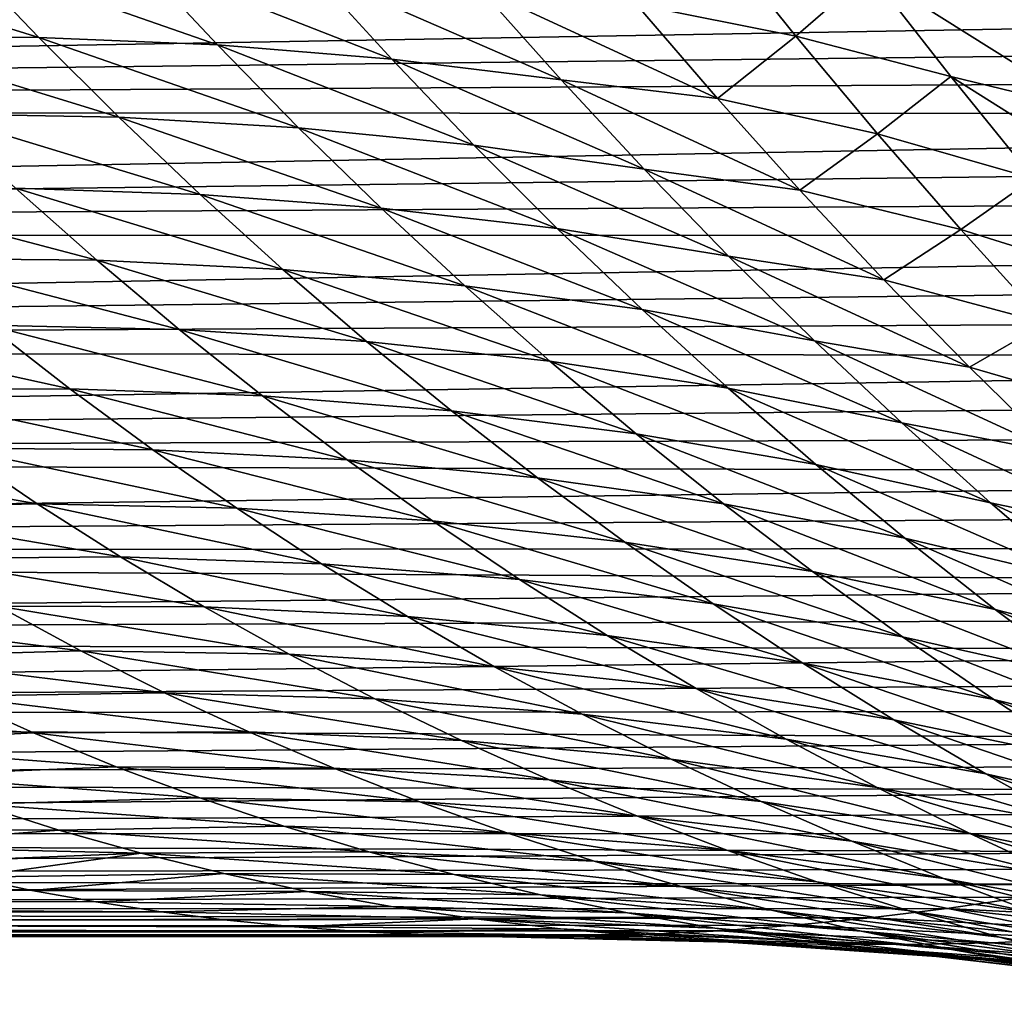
# Model space of a CAD drawing. Header units: metres. Extents: x -46 to 104, y -30 to 30.
# Tile 558 of 656: x 69.76 to 71.32, y -4.11 to -2.55. Entities that reach past the tile are written whole.
import ezdxf

# ---------------------------------------------------------------- set-up
doc = ezdxf.new("R2010")
doc.units = ezdxf.units.M
doc.layers.add('solid_26_000_502_XXX', color=7, linetype='CONTINUOUS')

msp = doc.modelspace()

# ---------------------------------------------------------------- linework, layer by layer
at = {"layer": 'solid_26_000_502_XXX'}
for points in [[(70.737938, -2.526559, 293.60144), (70.862778, -2.418477, 293.332916), (70.989357, -2.57635, 293.406586)], [(70.989357, -2.57635, 293.406586), (70.862778, -2.418477, 293.332916), (71.106194, -2.475471, 293.130707)], [(69.380402, -2.450775, 294.433044), (69.667702, -2.448122, 294.290192), (69.79274, -2.578467, 294.375)], [(69.504005, -2.576999, 294.519775), (69.380402, -2.450775, 294.433044), (69.79274, -2.578467, 294.375)], [(69.667702, -2.448122, 294.290192), (69.948875, -2.455632, 294.135834), (70.075264, -2.590452, 294.218903)], [(69.79274, -2.578467, 294.375), (69.667702, -2.448122, 294.290192), (70.075264, -2.590452, 294.218903)], [(69.948875, -2.455632, 294.135834), (70.223183, -2.473284, 293.970306), (70.350807, -2.612923, 294.051849)], [(70.075264, -2.590452, 294.218903), (69.948875, -2.455632, 294.135834), (70.350807, -2.612923, 294.051849)], [(70.223183, -2.473284, 293.970306), (70.489883, -2.501033, 293.794098), (70.61866, -2.645819, 293.874359)], [(70.350807, -2.612923, 294.051849), (70.223183, -2.473284, 293.970306), (70.61866, -2.645819, 293.874359)], [(74.449203, -2.510531, 301.114044), (63.859383, -2.486558, 301.133209), (63.859383, -2.694729, 300.956085)], [(70.989357, -2.57635, 293.406586), (71.106194, -2.475471, 293.130707), (71.234406, -2.640207, 293.204407)], [(71.106194, -2.475471, 293.130707), (71.326492, -2.524667, 292.912323), (71.453293, -2.693477, 292.984314)], [(71.234406, -2.640207, 293.204407), (71.106194, -2.475471, 293.130707), (71.453293, -2.693477, 292.984314)], [(70.489883, -2.501033, 293.794098), (70.737938, -2.526559, 293.60144), (70.865799, -2.675098, 293.679291)], [(70.61866, -2.645819, 293.874359), (70.489883, -2.501033, 293.794098), (70.865799, -2.675098, 293.679291)], [(74.379463, -2.573312, 301.062347), (74.449203, -2.510531, 301.114044), (63.859383, -2.694729, 300.956085)], [(70.865799, -2.675098, 293.679291), (70.737938, -2.526559, 293.60144), (70.989357, -2.57635, 293.406586)], [(74.305977, -2.636557, 301.008087), (74.379463, -2.573312, 301.062347), (63.859383, -2.694729, 300.956085)], [(69.504005, -2.576999, 294.519775), (69.79274, -2.578467, 294.375), (69.919556, -2.704785, 294.463074)], [(69.629204, -2.699098, 294.609772), (69.504005, -2.576999, 294.519775), (69.919556, -2.704785, 294.463074)], [(69.79274, -2.578467, 294.375), (70.075264, -2.590452, 294.218903), (70.203598, -2.721352, 294.305267)], [(69.919556, -2.704785, 294.463074), (69.79274, -2.578467, 294.375), (70.203598, -2.721352, 294.305267)], [(70.865799, -2.675098, 293.679291), (70.989357, -2.57635, 293.406586), (71.118515, -2.730928, 293.483856)], [(71.118515, -2.730928, 293.483856), (70.989357, -2.57635, 293.406586), (71.234406, -2.640207, 293.204407)], [(70.075264, -2.590452, 294.218903), (70.350807, -2.612923, 294.051849), (70.480568, -2.748754, 294.136749)], [(70.203598, -2.721352, 294.305267), (70.075264, -2.590452, 294.218903), (70.480568, -2.748754, 294.136749)], [(70.350807, -2.612923, 294.051849), (70.61866, -2.645819, 293.874359), (70.749733, -2.786917, 293.957977)], [(70.480568, -2.748754, 294.136749), (70.350807, -2.612923, 294.051849), (70.749733, -2.786917, 293.957977)], [(74.228622, -2.700179, 300.951111), (74.305977, -2.636557, 301.008087), (63.859383, -2.694729, 300.956085)], [(71.118515, -2.730928, 293.483856), (71.234406, -2.640207, 293.204407), (71.365387, -2.801732, 293.281738)], [(71.234406, -2.640207, 293.204407), (71.453293, -2.693477, 292.984314), (71.582947, -2.8593, 293.059937)], [(71.365387, -2.801732, 293.281738), (71.234406, -2.640207, 293.204407), (71.582947, -2.8593, 293.059937)], [(70.61866, -2.645819, 293.874359), (70.865799, -2.675098, 293.679291), (70.996063, -2.820175, 293.760437)], [(70.749733, -2.786917, 293.957977), (70.61866, -2.645819, 293.874359), (70.996063, -2.820175, 293.760437)], [(70.996063, -2.820175, 293.760437), (70.865799, -2.675098, 293.679291), (71.118515, -2.730928, 293.483856)], [(74.228622, -2.700179, 300.951111), (63.859383, -2.694729, 300.956085), (63.859383, -2.890136, 300.76535)], [(74.147194, -2.764112, 300.891296), (74.228622, -2.700179, 300.951111), (63.859383, -2.890136, 300.76535)], [(69.629204, -2.699098, 294.609772), (69.919556, -2.704785, 294.463074), (70.04818, -2.827018, 294.554199)], [(69.756027, -2.817006, 294.70282), (69.629204, -2.699098, 294.609772), (70.04818, -2.827018, 294.554199)], [(69.919556, -2.704785, 294.463074), (70.203598, -2.721352, 294.305267), (70.333916, -2.848278, 294.394684)], [(70.04818, -2.827018, 294.554199), (69.919556, -2.704785, 294.463074), (70.333916, -2.848278, 294.394684)], [(70.203598, -2.721352, 294.305267), (70.480568, -2.748754, 294.136749), (70.612488, -2.880731, 294.224731)], [(70.333916, -2.848278, 294.394684), (70.203598, -2.721352, 294.305267), (70.612488, -2.880731, 294.224731)], [(70.996063, -2.820175, 293.760437), (71.118515, -2.730928, 293.483856), (71.250259, -2.882155, 293.564514)], [(71.250259, -2.882155, 293.564514), (71.118515, -2.730928, 293.483856), (71.365387, -2.801732, 293.281738)], [(70.480568, -2.748754, 294.136749), (70.749733, -2.786917, 293.957977), (70.883133, -2.924289, 294.044739)], [(70.612488, -2.880731, 294.224731), (70.480568, -2.748754, 294.136749), (70.883133, -2.924289, 294.044739)], [(74.061714, -2.828241, 300.828613), (74.147194, -2.764112, 300.891296), (63.859383, -2.890136, 300.76535)], [(70.749733, -2.786917, 293.957977), (70.996063, -2.820175, 293.760437), (71.128746, -2.961756, 293.844696)], [(70.883133, -2.924289, 294.044739), (70.749733, -2.786917, 293.957977), (71.128746, -2.961756, 293.844696)], [(71.250259, -2.882155, 293.564514), (71.365387, -2.801732, 293.281738), (71.499153, -2.959995, 293.362549)], [(73.972229, -2.892392, 300.76297), (74.061714, -2.828241, 300.828613), (63.859383, -2.890136, 300.76535)], [(69.458229, -2.81827, 294.840149), (69.756027, -2.817006, 294.70282), (69.884506, -2.93068, 294.798645)], [(69.584641, -2.927896, 294.93811), (69.458229, -2.81827, 294.840149), (69.884506, -2.93068, 294.798645)], [(69.756027, -2.817006, 294.70282), (70.04818, -2.827018, 294.554199), (70.178635, -2.945128, 294.648132)], [(69.884506, -2.93068, 294.798645), (69.756027, -2.817006, 294.70282), (70.178635, -2.945128, 294.648132)], [(70.04818, -2.827018, 294.554199), (70.333916, -2.848278, 294.394684), (70.46624, -2.971201, 294.486969)], [(70.178635, -2.945128, 294.648132), (70.04818, -2.827018, 294.554199), (70.46624, -2.971201, 294.486969)], [(71.128746, -2.961756, 293.844696), (70.996063, -2.820175, 293.760437), (71.250259, -2.882155, 293.564514)], [(70.333916, -2.848278, 294.394684), (70.612488, -2.880731, 294.224731), (70.746567, -3.00883, 294.315582)], [(70.46624, -2.971201, 294.486969), (70.333916, -2.848278, 294.394684), (70.746567, -3.00883, 294.315582)], [(73.972229, -2.892392, 300.76297), (63.859383, -2.890136, 300.76535), (63.859383, -3.072024, 300.561768)], [(73.878738, -2.956395, 300.694397), (73.972229, -2.892392, 300.76297), (63.859383, -3.072024, 300.561768)], [(70.612488, -2.880731, 294.224731), (70.883133, -2.924289, 294.044739), (71.01886, -3.057914, 294.13443)], [(70.746567, -3.00883, 294.315582), (70.612488, -2.880731, 294.224731), (71.01886, -3.057914, 294.13443)], [(71.128746, -2.961756, 293.844696), (71.250259, -2.882155, 293.564514), (71.38459, -3.030001, 293.648346)], [(71.38459, -3.030001, 293.648346), (71.250259, -2.882155, 293.564514), (71.499153, -2.959995, 293.362549)], [(70.883133, -2.924289, 294.044739), (71.128746, -2.961756, 293.844696), (71.263847, -3.099826, 293.931915)], [(71.01886, -3.057914, 294.13443), (70.883133, -2.924289, 294.044739), (71.263847, -3.099826, 293.931915)], [(69.584641, -2.927896, 294.93811), (69.884506, -2.93068, 294.798645), (70.014671, -3.040094, 294.897034)], [(69.71257, -3.033149, 295.038605), (69.584641, -2.927896, 294.93811), (70.014671, -3.040094, 294.897034)], [(69.884506, -2.93068, 294.798645), (70.178635, -2.945128, 294.648132), (70.310944, -3.059097, 294.744659)], [(70.014671, -3.040094, 294.897034), (69.884506, -2.93068, 294.798645), (70.310944, -3.059097, 294.744659)], [(73.781105, -3.020168, 300.622711), (73.878738, -2.956395, 300.694397), (63.859383, -3.072024, 300.561768)], [(70.178635, -2.945128, 294.648132), (70.46624, -2.971201, 294.486969), (70.600586, -3.090108, 294.581879)], [(70.310944, -3.059097, 294.744659), (70.178635, -2.945128, 294.648132), (70.600586, -3.090108, 294.581879)], [(70.46624, -2.971201, 294.486969), (70.746567, -3.00883, 294.315582), (70.882828, -3.133044, 294.409149)], [(70.600586, -3.090108, 294.581879), (70.46624, -2.971201, 294.486969), (70.882828, -3.133044, 294.409149)], [(71.263847, -3.099826, 293.931915), (71.128746, -2.961756, 293.844696), (71.38459, -3.030001, 293.648346)], [(70.746567, -3.00883, 294.315582), (71.01886, -3.057914, 294.13443), (71.156929, -3.187792, 294.226868)], [(70.882828, -3.133044, 294.409149), (70.746567, -3.00883, 294.315582), (71.156929, -3.187792, 294.226868)], [(73.679573, -3.083469, 300.547974), (73.781105, -3.020168, 300.622711), (63.859383, -3.072024, 300.561768)], [(69.405441, -3.038282, 295.168945), (69.71257, -3.033149, 295.038605), (69.842049, -3.13402, 295.141388)], [(69.71257, -3.033149, 295.038605), (70.014671, -3.040094, 294.897034), (70.146553, -3.145243, 294.997772)], [(69.842049, -3.13402, 295.141388), (69.71257, -3.033149, 295.038605), (70.146553, -3.145243, 294.997772)], [(71.263847, -3.099826, 293.931915), (71.38459, -3.030001, 293.648346), (71.521507, -3.174457, 293.735199)], [(69.532417, -3.135286, 295.274078), (69.405441, -3.038282, 295.168945), (69.842049, -3.13402, 295.141388)], [(70.014671, -3.040094, 294.897034), (70.310944, -3.059097, 294.744659), (70.445122, -3.168925, 294.843567)], [(70.146553, -3.145243, 294.997772), (70.014671, -3.040094, 294.897034), (70.445122, -3.168925, 294.843567)], [(70.310944, -3.059097, 294.744659), (70.600586, -3.090108, 294.581879), (70.736954, -3.205005, 294.67923)], [(70.445122, -3.168925, 294.843567), (70.310944, -3.059097, 294.744659), (70.736954, -3.205005, 294.67923)], [(71.01886, -3.057914, 294.13443), (71.263847, -3.099826, 293.931915), (71.401382, -3.234385, 294.021881)], [(71.156929, -3.187792, 294.226868), (71.01886, -3.057914, 294.13443), (71.401382, -3.234385, 294.021881)], [(73.679573, -3.083469, 300.547974), (63.859383, -3.072024, 300.561768), (63.859383, -3.239789, 300.346008)], [(73.574463, -3.146012, 300.470337), (73.679573, -3.083469, 300.547974), (63.859383, -3.239789, 300.346008)], [(70.600586, -3.090108, 294.581879), (70.882828, -3.133044, 294.409149), (71.021278, -3.253385, 294.505188)], [(70.736954, -3.205005, 294.67923), (70.600586, -3.090108, 294.581879), (71.021278, -3.253385, 294.505188)], [(71.401382, -3.234385, 294.021881), (71.263847, -3.099826, 293.931915), (71.521507, -3.174457, 293.735199)], [(69.532417, -3.135286, 295.274078), (69.842049, -3.13402, 295.141388), (69.973091, -3.230509, 295.246307)], [(69.660797, -3.227791, 295.381287), (69.532417, -3.135286, 295.274078), (69.973091, -3.230509, 295.246307)], [(69.842049, -3.13402, 295.141388), (70.146553, -3.145243, 294.997772), (70.280151, -3.246134, 295.100647)], [(69.973091, -3.230509, 295.246307), (69.842049, -3.13402, 295.141388), (70.280151, -3.246134, 295.100647)], [(70.882828, -3.133044, 294.409149), (71.156929, -3.187792, 294.226868), (71.29734, -3.313936, 294.321869)], [(71.021278, -3.253385, 294.505188), (70.882828, -3.133044, 294.409149), (71.29734, -3.313936, 294.321869)], [(73.4655, -3.207747, 300.389648), (73.574463, -3.146012, 300.470337), (63.859383, -3.239789, 300.346008)], [(70.146553, -3.145243, 294.997772), (70.445122, -3.168925, 294.843567), (70.581177, -3.274626, 294.944702)], [(70.280151, -3.246134, 295.100647), (70.146553, -3.145243, 294.997772), (70.581177, -3.274626, 294.944702)], [(70.445122, -3.168925, 294.843567), (70.736954, -3.205005, 294.67923), (70.875359, -3.315909, 294.778839)], [(70.581177, -3.274626, 294.944702), (70.445122, -3.168925, 294.843567), (70.875359, -3.315909, 294.778839)], [(71.156929, -3.187792, 294.226868), (71.401382, -3.234385, 294.021881), (71.541336, -3.365449, 294.114471)], [(71.29734, -3.313936, 294.321869), (71.156929, -3.187792, 294.226868), (71.541336, -3.365449, 294.114471)], [(70.736954, -3.205005, 294.67923), (71.021278, -3.253385, 294.505188), (71.161919, -3.369872, 294.603546)], [(70.875359, -3.315909, 294.778839), (70.736954, -3.205005, 294.67923), (71.161919, -3.369872, 294.603546)], [(73.353043, -3.268406, 300.305969), (73.4655, -3.207747, 300.389648), (63.859383, -3.239789, 300.346008)], [(69.344109, -3.237989, 295.505188), (69.660797, -3.227791, 295.381287), (69.790596, -3.315808, 295.490326)], [(69.660797, -3.227791, 295.381287), (69.973091, -3.230509, 295.246307), (70.105705, -3.322634, 295.353119)], [(69.790596, -3.315808, 295.490326), (69.660797, -3.227791, 295.381287), (70.105705, -3.322634, 295.353119)], [(69.973091, -3.230509, 295.246307), (70.280151, -3.246134, 295.100647), (70.415489, -3.342791, 295.205475)], [(70.105705, -3.322634, 295.353119), (69.973091, -3.230509, 295.246307), (70.415489, -3.342791, 295.205475)], [(73.353043, -3.268406, 300.305969), (63.859383, -3.239789, 300.346008), (63.859383, -3.392317, 300.119476)], [(69.471008, -3.322333, 295.61676), (69.344109, -3.237989, 295.505188), (69.790596, -3.315808, 295.490326)], [(70.280151, -3.246134, 295.100647), (70.581177, -3.274626, 294.944702), (70.719124, -3.376226, 295.047791)], [(70.415489, -3.342791, 295.205475), (70.280151, -3.246134, 295.100647), (70.719124, -3.376226, 295.047791)], [(71.021278, -3.253385, 294.505188), (71.29734, -3.313936, 294.321869), (71.440086, -3.436373, 294.419312)], [(71.161919, -3.369872, 294.603546), (71.021278, -3.253385, 294.505188), (71.440086, -3.436373, 294.419312)], [(73.237785, -3.327625, 300.219666), (73.353043, -3.268406, 300.305969), (63.859383, -3.392317, 300.119476)], [(70.581177, -3.274626, 294.944702), (70.875359, -3.315909, 294.778839), (71.0158, -3.422851, 294.880554)], [(70.719124, -3.376226, 295.047791), (70.581177, -3.274626, 294.944702), (71.0158, -3.422851, 294.880554)], [(71.29734, -3.313936, 294.321869), (71.541336, -3.365449, 294.114471), (71.683708, -3.493043, 294.209503)], [(71.440086, -3.436373, 294.419312), (71.29734, -3.313936, 294.321869), (71.683708, -3.493043, 294.209503)], [(73.119408, -3.385365, 300.130554), (73.237785, -3.327625, 300.219666), (63.859383, -3.392317, 300.119476)], [(69.471008, -3.322333, 295.61676), (69.790596, -3.315808, 295.490326), (69.921837, -3.399362, 295.601044)], [(69.59919, -3.402089, 295.72998), (69.471008, -3.322333, 295.61676), (69.921837, -3.399362, 295.601044)], [(69.790596, -3.315808, 295.490326), (70.105705, -3.322634, 295.353119), (70.239914, -3.410424, 295.461609)], [(69.921837, -3.399362, 295.601044), (69.790596, -3.315808, 295.490326), (70.239914, -3.410424, 295.461609)], [(70.105705, -3.322634, 295.353119), (70.415489, -3.342791, 295.205475), (70.552559, -3.435246, 295.312042)], [(70.239914, -3.410424, 295.461609), (70.105705, -3.322634, 295.353119), (70.552559, -3.435246, 295.312042)], [(70.875359, -3.315909, 294.778839), (71.161919, -3.369872, 294.603546), (71.304733, -3.48254, 294.704102)], [(71.0158, -3.422851, 294.880554), (70.875359, -3.315909, 294.778839), (71.304733, -3.48254, 294.704102)], [(70.415489, -3.342791, 295.205475), (70.719124, -3.376226, 295.047791), (70.858948, -3.473762, 295.152771)], [(70.552559, -3.435246, 295.312042), (70.415489, -3.342791, 295.205475), (70.858948, -3.473762, 295.152771)], [(70.719124, -3.376226, 295.047791), (71.0158, -3.422851, 294.880554), (71.158264, -3.525869, 294.984161)], [(70.858948, -3.473762, 295.152771), (70.719124, -3.376226, 295.047791), (71.158264, -3.525869, 294.984161)], [(71.161919, -3.369872, 294.603546), (71.440086, -3.436373, 294.419312), (71.585152, -3.555135, 294.519012)], [(71.304733, -3.48254, 294.704102), (71.161919, -3.369872, 294.603546), (71.585152, -3.555135, 294.519012)], [(72.99826, -3.441393, 300.038818), (73.119408, -3.385365, 300.130554), (63.859383, -3.392317, 300.119476)], [(72.99826, -3.441393, 300.038818), (63.859383, -3.392317, 300.119476), (63.859383, -3.528979, 299.883179)], [(69.59919, -3.402089, 295.72998), (69.921837, -3.399362, 295.601044), (70.05452, -3.478486, 295.713226)], [(69.728668, -3.477287, 295.844574), (69.59919, -3.402089, 295.72998), (70.05452, -3.478486, 295.713226)], [(69.921837, -3.399362, 295.601044), (70.239914, -3.410424, 295.461609), (70.375702, -3.493918, 295.571655)], [(70.05452, -3.478486, 295.713226), (69.921837, -3.399362, 295.601044), (70.375702, -3.493918, 295.571655)], [(70.239914, -3.410424, 295.461609), (70.552559, -3.435246, 295.312042), (70.69136, -3.523541, 295.420258)], [(70.375702, -3.493918, 295.571655), (70.239914, -3.410424, 295.461609), (70.69136, -3.523541, 295.420258)], [(71.0158, -3.422851, 294.880554), (71.304733, -3.48254, 294.704102), (71.449715, -3.591428, 294.806702)], [(71.158264, -3.525869, 294.984161), (71.0158, -3.422851, 294.880554), (71.449715, -3.591428, 294.806702)], [(70.552559, -3.435246, 295.312042), (70.858948, -3.473762, 295.152771), (71.000648, -3.567276, 295.25943)], [(70.69136, -3.523541, 295.420258), (70.552559, -3.435246, 295.312042), (71.000648, -3.567276, 295.25943)], [(72.875328, -3.495336, 299.944885), (72.99826, -3.441393, 300.038818), (63.859383, -3.528979, 299.883179)], [(69.39901, -3.490324, 295.965363), (69.728668, -3.477287, 295.844574), (69.859444, -3.54797, 295.960419)], [(69.728668, -3.477287, 295.844574), (70.05452, -3.478486, 295.713226), (70.188644, -3.553227, 295.82666)], [(69.859444, -3.54797, 295.960419), (69.728668, -3.477287, 295.844574), (70.188644, -3.553227, 295.82666)], [(70.05452, -3.478486, 295.713226), (70.375702, -3.493918, 295.571655), (70.513077, -3.573162, 295.683044)], [(70.188644, -3.553227, 295.82666), (70.05452, -3.478486, 295.713226), (70.513077, -3.573162, 295.683044)], [(70.858948, -3.473762, 295.152771), (71.158264, -3.525869, 294.984161), (71.30275, -3.625008, 295.0896)], [(71.000648, -3.567276, 295.25943), (70.858948, -3.473762, 295.152771), (71.30275, -3.625008, 295.0896)], [(71.304733, -3.48254, 294.704102), (71.585152, -3.555135, 294.519012), (71.732521, -3.670265, 294.62088)], [(71.449715, -3.591428, 294.806702), (71.304733, -3.48254, 294.704102), (71.732521, -3.670265, 294.62088)], [(72.750359, -3.547148, 299.848724), (72.875328, -3.495336, 299.944885), (63.859383, -3.528979, 299.883179)], [(69.526352, -3.557407, 296.083893), (69.39901, -3.490324, 295.965363), (69.859444, -3.54797, 295.960419)], [(70.375702, -3.493918, 295.571655), (70.69136, -3.523541, 295.420258), (70.831879, -3.607724, 295.529877)], [(70.513077, -3.573162, 295.683044), (70.375702, -3.493918, 295.571655), (70.831879, -3.607724, 295.529877)], [(72.750359, -3.547148, 299.848724), (63.859383, -3.528979, 299.883179), (63.859383, -3.649326, 299.637787)], [(70.69136, -3.523541, 295.420258), (71.000648, -3.567276, 295.25943), (71.144203, -3.656819, 295.367615)], [(70.831879, -3.607724, 295.529877), (70.69136, -3.523541, 295.420258), (71.144203, -3.656819, 295.367615)], [(71.158264, -3.525869, 294.984161), (71.449715, -3.591428, 294.806702), (71.596848, -3.696582, 294.911224)], [(71.30275, -3.625008, 295.0896), (71.158264, -3.525869, 294.984161), (71.596848, -3.696582, 294.911224)], [(72.623589, -3.596679, 299.750397), (72.750359, -3.547148, 299.848724), (63.859383, -3.649326, 299.637787)], [(69.526352, -3.557407, 296.083893), (69.859444, -3.54797, 295.960419), (69.991516, -3.614186, 296.077271)], [(69.859444, -3.54797, 295.960419), (70.188644, -3.553227, 295.82666), (70.324203, -3.623635, 295.941254)], [(69.991516, -3.614186, 296.077271), (69.859444, -3.54797, 295.960419), (70.324203, -3.623635, 295.941254)], [(69.654861, -3.61989, 296.2034), (69.526352, -3.557407, 296.083893), (69.991516, -3.614186, 296.077271)], [(70.188644, -3.553227, 295.82666), (70.513077, -3.573162, 295.683044), (70.652023, -3.648211, 295.795624)], [(70.324203, -3.623635, 295.941254), (70.188644, -3.553227, 295.82666), (70.652023, -3.648211, 295.795624)], [(70.513077, -3.573162, 295.683044), (70.831879, -3.607724, 295.529877), (70.974106, -3.68785, 295.640839)], [(70.652023, -3.648211, 295.795624), (70.513077, -3.573162, 295.683044), (70.974106, -3.68785, 295.640839)], [(71.000648, -3.567276, 295.25943), (71.30275, -3.625008, 295.0896), (71.449219, -3.720318, 295.196686)], [(71.144203, -3.656819, 295.367615), (71.000648, -3.567276, 295.25943), (71.449219, -3.720318, 295.196686)], [(72.496101, -3.643617, 299.650482), (72.623589, -3.596679, 299.750397), (63.859383, -3.649326, 299.637787)], [(70.831879, -3.607724, 295.529877), (71.144203, -3.656819, 295.367615), (71.289604, -3.742445, 295.477264)], [(70.974106, -3.68785, 295.640839), (70.831879, -3.607724, 295.529877), (71.289604, -3.742445, 295.477264)], [(69.315125, -3.640733, 296.319214), (69.654861, -3.61989, 296.2034), (69.784523, -3.677831, 296.3237)], [(69.654861, -3.61989, 296.2034), (69.991516, -3.614186, 296.077271), (70.124886, -3.675992, 296.195038)], [(69.784523, -3.677831, 296.3237), (69.654861, -3.61989, 296.2034), (70.124886, -3.675992, 296.195038)], [(69.991516, -3.614186, 296.077271), (70.324203, -3.623635, 295.941254), (70.461182, -3.689769, 296.056763)], [(70.124886, -3.675992, 296.195038), (69.991516, -3.614186, 296.077271), (70.461182, -3.689769, 296.056763)], [(70.324203, -3.623635, 295.941254), (70.652023, -3.648211, 295.795624), (70.792519, -3.719123, 295.909271)], [(70.461182, -3.689769, 296.056763), (70.324203, -3.623635, 295.941254), (70.792519, -3.719123, 295.909271)], [(71.30275, -3.625008, 295.0896), (71.596848, -3.696582, 294.911224), (71.746117, -3.798051, 295.017548)], [(71.449219, -3.720318, 295.196686), (71.30275, -3.625008, 295.0896), (71.746117, -3.798051, 295.017548)], [(69.44101, -3.695279, 296.442413), (69.315125, -3.640733, 296.319214), (69.784523, -3.677831, 296.3237)], [(72.367798, -3.687916, 299.54895), (72.496101, -3.643617, 299.650482), (63.859383, -3.649326, 299.637787)], [(72.367798, -3.687916, 299.54895), (63.859383, -3.649326, 299.637787), (63.859383, -3.752586, 299.384949)], [(70.652023, -3.648211, 295.795624), (70.974106, -3.68785, 295.640839), (71.118019, -3.763977, 295.75296)], [(70.792519, -3.719123, 295.909271), (70.652023, -3.648211, 295.795624), (71.118019, -3.763977, 295.75296)], [(71.144203, -3.656819, 295.367615), (71.449219, -3.720318, 295.196686), (71.597664, -3.811853, 295.305359)], [(71.289604, -3.742445, 295.477264), (71.144203, -3.656819, 295.367615), (71.597664, -3.811853, 295.305359)], [(72.238747, -3.729509, 299.445953), (72.367798, -3.687916, 299.54895), (63.859383, -3.752586, 299.384949)], [(69.44101, -3.695279, 296.442413), (69.784523, -3.677831, 296.3237), (69.915344, -3.73129, 296.444672)], [(69.784523, -3.677831, 296.3237), (70.124886, -3.675992, 296.195038), (70.259529, -3.733452, 296.313507)], [(69.915344, -3.73129, 296.444672), (69.784523, -3.677831, 296.3237), (70.259529, -3.733452, 296.313507)], [(70.124886, -3.675992, 296.195038), (70.461182, -3.689769, 296.056763), (70.599564, -3.751692, 296.173126)], [(70.259529, -3.733452, 296.313507), (70.124886, -3.675992, 296.195038), (70.599564, -3.751692, 296.173126)], [(70.974106, -3.68785, 295.640839), (71.289604, -3.742445, 295.477264), (71.436813, -3.824212, 295.588196)], [(71.118019, -3.763977, 295.75296), (70.974106, -3.68785, 295.640839), (71.436813, -3.824212, 295.588196)], [(69.567924, -3.74521, 296.566193), (69.44101, -3.695279, 296.442413), (69.915344, -3.73129, 296.444672)], [(70.461182, -3.689769, 296.056763), (70.792519, -3.719123, 295.909271), (70.934555, -3.78596, 296.023865)], [(70.599564, -3.751692, 296.173126), (70.461182, -3.689769, 296.056763), (70.934555, -3.78596, 296.023865)], [(70.792519, -3.719123, 295.909271), (71.118019, -3.763977, 295.75296), (71.263596, -3.836166, 295.86615)], [(70.934555, -3.78596, 296.023865), (70.792519, -3.719123, 295.909271), (71.263596, -3.836166, 295.86615)], [(72.10994, -3.768192, 299.341919), (72.238747, -3.729509, 299.445953), (63.859383, -3.752586, 299.384949)], [(69.567924, -3.74521, 296.566193), (69.915344, -3.73129, 296.444672), (70.047295, -3.780334, 296.566101)], [(69.915344, -3.73129, 296.444672), (70.259529, -3.733452, 296.313507), (70.395432, -3.786632, 296.432556)], [(70.047295, -3.780334, 296.566101), (69.915344, -3.73129, 296.444672), (70.395432, -3.786632, 296.432556)], [(70.259529, -3.733452, 296.313507), (70.599564, -3.751692, 296.173126), (70.739334, -3.809471, 296.290161)], [(70.395432, -3.786632, 296.432556), (70.259529, -3.733452, 296.313507), (70.739334, -3.809471, 296.290161)], [(69.695847, -3.790592, 296.690399), (69.567924, -3.74521, 296.566193), (70.047295, -3.780334, 296.566101)], [(71.289604, -3.742445, 295.477264), (71.597664, -3.811853, 295.305359), (71.748055, -3.899666, 295.415466)], [(71.436813, -3.824212, 295.588196), (71.289604, -3.742445, 295.477264), (71.748055, -3.899666, 295.415466)], [(72.10994, -3.768192, 299.341919), (63.859383, -3.752586, 299.384949), (63.859383, -3.838309, 299.125793)], [(70.599564, -3.751692, 296.173126), (70.934555, -3.78596, 296.023865), (71.078087, -3.848788, 296.139282)], [(70.739334, -3.809471, 296.290161), (70.599564, -3.751692, 296.173126), (71.078087, -3.848788, 296.139282)], [(71.118019, -3.763977, 295.75296), (71.436813, -3.824212, 295.588196), (71.585815, -3.902176, 295.700348)], [(71.263596, -3.836166, 295.86615), (71.118019, -3.763977, 295.75296), (71.585815, -3.902176, 295.700348)], [(71.981453, -3.803927, 299.237), (72.10994, -3.768192, 299.341919), (63.859383, -3.838309, 299.125793)], [(69.695847, -3.790592, 296.690399), (70.047295, -3.780334, 296.566101), (70.180359, -3.825036, 296.687866)], [(70.047295, -3.780334, 296.566101), (70.395432, -3.786632, 296.432556), (70.532562, -3.835605, 296.552063)], [(70.180359, -3.825036, 296.687866), (70.047295, -3.780334, 296.566101), (70.532562, -3.835605, 296.552063)], [(69.824768, -3.831497, 296.81485), (69.391708, -3.828926, 296.842712), (69.695847, -3.790592, 296.690399)], [(69.824768, -3.831497, 296.81485), (69.695847, -3.790592, 296.690399), (70.180359, -3.825036, 296.687866)], [(70.395432, -3.786632, 296.432556), (70.739334, -3.809471, 296.290161), (70.880455, -3.863175, 296.407776)], [(70.532562, -3.835605, 296.552063), (70.395432, -3.786632, 296.432556), (70.880455, -3.863175, 296.407776)], [(70.934555, -3.78596, 296.023865), (71.263596, -3.836166, 295.86615), (71.410797, -3.90448, 295.980286)], [(71.078087, -3.848788, 296.139282), (70.934555, -3.78596, 296.023865), (71.410797, -3.90448, 295.980286)], [(71.85318, -3.836717, 299.131195), (71.981453, -3.803927, 299.237), (63.859383, -3.838309, 299.125793)], [(70.739334, -3.809471, 296.290161), (71.078087, -3.848788, 296.139282), (71.223099, -3.907672, 296.255371)], [(70.880455, -3.863175, 296.407776), (70.739334, -3.809471, 296.290161), (71.223099, -3.907672, 296.255371)], [(69.824768, -3.831497, 296.81485), (70.180359, -3.825036, 296.687866), (70.314514, -3.865472, 296.809845)], [(70.180359, -3.825036, 296.687866), (70.532562, -3.835605, 296.552063), (70.670906, -3.880443, 296.671875)], [(70.314514, -3.865472, 296.809845), (70.180359, -3.825036, 296.687866), (70.670906, -3.880443, 296.671875)], [(71.725861, -3.866472, 299.024872), (71.85318, -3.836717, 299.131195), (63.859383, -3.838309, 299.125793)], [(71.725861, -3.866472, 299.024872), (63.859383, -3.838309, 299.125793), (63.859383, -3.906211, 298.861084)], [(69.824768, -3.831497, 296.81485), (69.487068, -3.85697, 296.939911), (69.391708, -3.828926, 296.842712)], [(69.954659, -3.868001, 296.939392), (69.487068, -3.85697, 296.939911), (69.824768, -3.831497, 296.81485)], [(69.954659, -3.868001, 296.939392), (69.824768, -3.831497, 296.81485), (70.314514, -3.865472, 296.809845)], [(70.532562, -3.835605, 296.552063), (70.880455, -3.863175, 296.407776), (71.022896, -3.912874, 296.525818)], [(70.670906, -3.880443, 296.671875), (70.532562, -3.835605, 296.552063), (71.022896, -3.912874, 296.525818)], [(71.263596, -3.836166, 295.86615), (71.585815, -3.902176, 295.700348), (71.736565, -3.976397, 295.813629)], [(71.410797, -3.90448, 295.980286), (71.263596, -3.836166, 295.86615), (71.736565, -3.976397, 295.813629)], [(69.954659, -3.868001, 296.939392), (69.583862, -3.882613, 297.038055), (69.487068, -3.85697, 296.939911)], [(71.078087, -3.848788, 296.139282), (71.410797, -3.90448, 295.980286), (71.559586, -3.96898, 296.095306)], [(71.223099, -3.907672, 296.255371), (71.078087, -3.848788, 296.139282), (71.559586, -3.96898, 296.095306)], [(71.59964, -3.893184, 298.918213), (71.725861, -3.866472, 299.024872), (63.859383, -3.906211, 298.861084)], [(69.954659, -3.868001, 296.939392), (69.682175, -3.905831, 297.137177), (69.583862, -3.882613, 297.038055)], [(70.08551, -3.900185, 297.063904), (69.682175, -3.905831, 297.137177), (69.954659, -3.868001, 296.939392)], [(69.954659, -3.868001, 296.939392), (70.314514, -3.865472, 296.809845), (70.44973, -3.901719, 296.931885)], [(70.08551, -3.900185, 297.063904), (69.954659, -3.868001, 296.939392), (70.44973, -3.901719, 296.931885)], [(70.314514, -3.865472, 296.809845), (70.670906, -3.880443, 296.671875), (70.810425, -3.921221, 296.79187)], [(70.44973, -3.901719, 296.931885), (70.314514, -3.865472, 296.809845), (70.810425, -3.921221, 296.79187)], [(70.880455, -3.863175, 296.407776), (71.223099, -3.907672, 296.255371), (71.369553, -3.96268, 296.372101)], [(71.022896, -3.912874, 296.525818), (70.880455, -3.863175, 296.407776), (71.369553, -3.96268, 296.372101)], [(70.670906, -3.880443, 296.671875), (71.022896, -3.912874, 296.525818), (71.166626, -3.95864, 296.644226)], [(70.810425, -3.921221, 296.79187), (70.670906, -3.880443, 296.671875), (71.166626, -3.95864, 296.644226)], [(71.474373, -3.916879, 298.811218), (71.59964, -3.893184, 298.918213), (63.859383, -3.906211, 298.861084)], [(69.682175, -3.905831, 297.137177), (69.781967, -3.926577, 297.237122), (63.859383, -3.925888, 297.233612)], [(71.474373, -3.916879, 298.811218), (63.859383, -3.906211, 298.861084), (63.859383, -3.955875, 298.592499)], [(70.08551, -3.900185, 297.063904), (69.781967, -3.926577, 297.237122), (69.682175, -3.905831, 297.137177)], [(70.217278, -3.928132, 297.188232), (69.781967, -3.926577, 297.237122), (70.08551, -3.900185, 297.063904)], [(70.08551, -3.900185, 297.063904), (70.44973, -3.901719, 296.931885), (70.585976, -3.933857, 297.053894)], [(70.217278, -3.928132, 297.188232), (70.08551, -3.900185, 297.063904), (70.585976, -3.933857, 297.053894)], [(70.44973, -3.901719, 296.931885), (70.810425, -3.921221, 296.79187), (70.951073, -3.958015, 296.911987)], [(70.585976, -3.933857, 297.053894), (70.44973, -3.901719, 296.931885), (70.951073, -3.958015, 296.911987)], [(71.350441, -3.937551, 298.704071), (71.474373, -3.916879, 298.811218), (63.859383, -3.955875, 298.592499)], [(70.810425, -3.921221, 296.79187), (71.166626, -3.95864, 296.644226), (71.3116, -4.000542, 296.762909)], [(70.951073, -3.958015, 296.911987), (70.810425, -3.921221, 296.79187), (71.3116, -4.000542, 296.762909)], [(71.022896, -3.912874, 296.525818), (71.369553, -3.96268, 296.372101), (71.517395, -4.013876, 296.489349)], [(71.166626, -3.95864, 296.644226), (71.022896, -3.912874, 296.525818), (71.517395, -4.013876, 296.489349)], [(71.223099, -3.907672, 296.255371), (71.559586, -3.96898, 296.095306), (71.709938, -4.029727, 296.21109)], [(71.369553, -3.96268, 296.372101), (71.223099, -3.907672, 296.255371), (71.709938, -4.029727, 296.21109)], [(69.986252, -3.960538, 297.439514), (63.859383, -3.969053, 297.503387), (63.859383, -3.925888, 297.233612)], [(69.883293, -3.944822, 297.337891), (69.986252, -3.960538, 297.439514), (63.859383, -3.925888, 297.233612)], [(69.781967, -3.926577, 297.237122), (69.883293, -3.944822, 297.337891), (63.859383, -3.925888, 297.233612)], [(70.217278, -3.928132, 297.188232), (69.883293, -3.944822, 297.337891), (69.781967, -3.926577, 297.237122)], [(70.34993, -3.951926, 297.312286), (69.883293, -3.944822, 297.337891), (70.217278, -3.928132, 297.188232)], [(70.217278, -3.928132, 297.188232), (70.585976, -3.933857, 297.053894), (70.723206, -3.961967, 297.175751)], [(70.34993, -3.951926, 297.312286), (70.217278, -3.928132, 297.188232), (70.723206, -3.961967, 297.175751)], [(70.585976, -3.933857, 297.053894), (70.951073, -3.958015, 296.911987), (71.092819, -3.990901, 297.032135)], [(70.723206, -3.961967, 297.175751), (70.585976, -3.933857, 297.053894), (71.092819, -3.990901, 297.032135)], [(71.227989, -3.955214, 298.596893), (71.350441, -3.937551, 298.704071), (63.859383, -3.955875, 298.592499)], [(70.34993, -3.951926, 297.312286), (69.986252, -3.960538, 297.439514), (69.883293, -3.944822, 297.337891)], [(70.483437, -3.971653, 297.435944), (69.986252, -3.960538, 297.439514), (70.34993, -3.951926, 297.312286)], [(70.34993, -3.951926, 297.312286), (70.723206, -3.961967, 297.175751), (70.861389, -3.986129, 297.297363)], [(70.483437, -3.971653, 297.435944), (70.34993, -3.951926, 297.312286), (70.861389, -3.986129, 297.297363)], [(71.714249, -3.97987, 298.516998), (71.350441, -3.937551, 298.704071), (71.227989, -3.955214, 298.596893)], [(71.106888, -3.969902, 298.489777), (71.227989, -3.955214, 298.596893), (63.859383, -3.955875, 298.592499)], [(71.106888, -3.969902, 298.489777), (63.859383, -3.955875, 298.592499), (63.859383, -3.987075, 298.32132)], [(69.986252, -3.960538, 297.439514), (70.090805, -3.97368, 297.541901), (63.859383, -3.969053, 297.503387)], [(70.483437, -3.971653, 297.435944), (70.090805, -3.97368, 297.541901), (69.986252, -3.960538, 297.439514)], [(70.723206, -3.961967, 297.175751), (71.092819, -3.990901, 297.032135), (71.235611, -4.019951, 297.152161)], [(70.861389, -3.986129, 297.297363), (70.723206, -3.961967, 297.175751), (71.235611, -4.019951, 297.152161)], [(70.951073, -3.958015, 296.911987), (71.3116, -4.000542, 296.762909), (71.457771, -4.03865, 296.881775)], [(71.092819, -3.990901, 297.032135), (70.951073, -3.958015, 296.911987), (71.457771, -4.03865, 296.881775)], [(71.575653, -3.993068, 298.400543), (71.227989, -3.955214, 298.596893), (71.106888, -3.969902, 298.489777)], [(71.166626, -3.95864, 296.644226), (71.517395, -4.013876, 296.489349), (71.666595, -4.061325, 296.607025)], [(71.3116, -4.000542, 296.762909), (71.166626, -3.95864, 296.644226), (71.666595, -4.061325, 296.607025)], [(71.714249, -3.97987, 298.516998), (71.227989, -3.955214, 298.596893), (71.575653, -3.993068, 298.400543)], [(70.304848, -3.992102, 297.748779), (63.859383, -3.993681, 297.775238), (63.859383, -3.969053, 297.503387)], [(70.196983, -3.984213, 297.644958), (70.304848, -3.992102, 297.748779), (63.859383, -3.969053, 297.503387)], [(70.090805, -3.97368, 297.541901), (70.196983, -3.984213, 297.644958), (63.859383, -3.969053, 297.503387)], [(70.98735, -3.98164, 298.382812), (71.106888, -3.969902, 298.489777), (63.859383, -3.987075, 298.32132)], [(70.869476, -3.99046, 298.276093), (70.98735, -3.98164, 298.382812), (63.859383, -3.987075, 298.32132)], [(70.483437, -3.971653, 297.435944), (70.196983, -3.984213, 297.644958), (70.090805, -3.97368, 297.541901)], [(70.617744, -3.987399, 297.559113), (70.196983, -3.984213, 297.644958), (70.483437, -3.971653, 297.435944)], [(70.483437, -3.971653, 297.435944), (70.861389, -3.986129, 297.297363), (71.000473, -4.006423, 297.41864)], [(70.617744, -3.987399, 297.559113), (70.483437, -3.971653, 297.435944), (71.000473, -4.006423, 297.41864)], [(71.299416, -4.009326, 298.16452), (70.98735, -3.98164, 298.382812), (70.869476, -3.99046, 298.276093)], [(71.437347, -4.00291, 298.283051), (71.106888, -3.969902, 298.489777), (70.98735, -3.98164, 298.382812)], [(71.437347, -4.00291, 298.283051), (70.98735, -3.98164, 298.382812), (71.299416, -4.009326, 298.16452)], [(71.575653, -3.993068, 298.400543), (71.106888, -3.969902, 298.489777), (71.437347, -4.00291, 298.283051)], [(70.869476, -3.99046, 298.276093), (63.859383, -3.987075, 298.32132), (63.859383, -3.999701, 298.04837)], [(70.753189, -3.996398, 298.169708), (70.869476, -3.99046, 298.276093), (63.859383, -3.999701, 298.04837)], [(70.304848, -3.992102, 297.748779), (70.414406, -3.997305, 297.85318), (63.859383, -3.993681, 297.775238)], [(70.525642, -3.999781, 297.958191), (63.859383, -3.999701, 298.04837), (63.859383, -3.993681, 297.775238)], [(70.414406, -3.997305, 297.85318), (70.525642, -3.999781, 297.958191), (63.859383, -3.993681, 297.775238)], [(70.638557, -3.999492, 298.063721), (70.753189, -3.996398, 298.169708), (63.859383, -3.999701, 298.04837)], [(70.525642, -3.999781, 297.958191), (70.638557, -3.999492, 298.063721), (63.859383, -3.999701, 298.04837)], [(70.617744, -3.987399, 297.559113), (70.304848, -3.992102, 297.748779), (70.196983, -3.984213, 297.644958)], [(70.7528, -3.999248, 297.681671), (70.304848, -3.992102, 297.748779), (70.617744, -3.987399, 297.559113)], [(70.7528, -3.999248, 297.681671), (70.414406, -3.997305, 297.85318), (70.304848, -3.992102, 297.748779)], [(70.888557, -4.007284, 297.803589), (70.525642, -3.999781, 297.958191), (70.414406, -3.997305, 297.85318)], [(70.888557, -4.007284, 297.803589), (70.414406, -3.997305, 297.85318), (70.7528, -3.999248, 297.681671)], [(71.024956, -4.011589, 297.924744), (70.638557, -3.999492, 298.063721), (70.525642, -3.999781, 297.958191)], [(70.617744, -3.987399, 297.559113), (71.000473, -4.006423, 297.41864), (71.140388, -4.022926, 297.53952)], [(70.7528, -3.999248, 297.681671), (70.617744, -3.987399, 297.559113), (71.140388, -4.022926, 297.53952)], [(71.161926, -4.012243, 298.045074), (70.753189, -3.996398, 298.169708), (70.638557, -3.999492, 298.063721)], [(71.161926, -4.012243, 298.045074), (70.638557, -3.999492, 298.063721), (71.024956, -4.011589, 297.924744)], [(70.7528, -3.999248, 297.681671), (71.140388, -4.022926, 297.53952), (71.281097, -4.035712, 297.659912)], [(70.888557, -4.007284, 297.803589), (70.7528, -3.999248, 297.681671), (71.281097, -4.035712, 297.659912)], [(71.161926, -4.012243, 298.045074), (70.869476, -3.99046, 298.276093), (70.753189, -3.996398, 298.169708)], [(70.861389, -3.986129, 297.297363), (71.235611, -4.019951, 297.152161), (71.379395, -4.045239, 297.272095)], [(71.000473, -4.006423, 297.41864), (70.861389, -3.986129, 297.297363), (71.379395, -4.045239, 297.272095)], [(71.299416, -4.009326, 298.16452), (70.869476, -3.99046, 298.276093), (71.161926, -4.012243, 298.045074)], [(71.092819, -3.990901, 297.032135), (71.457771, -4.03865, 296.881775), (71.605095, -4.073029, 297.000763)], [(71.235611, -4.019951, 297.152161), (71.092819, -3.990901, 297.032135), (71.605095, -4.073029, 297.000763)], [(71.024956, -4.011589, 297.924744), (70.525642, -3.999781, 297.958191), (70.888557, -4.007284, 297.803589)], [(70.888557, -4.007284, 297.803589), (71.281097, -4.035712, 297.659912), (71.422531, -4.044856, 297.779755)], [(71.024956, -4.011589, 297.924744), (70.888557, -4.007284, 297.803589), (71.422531, -4.044856, 297.779755)], [(71.000473, -4.006423, 297.41864), (71.379395, -4.045239, 297.272095), (71.524117, -4.066833, 297.391785)], [(71.140388, -4.022926, 297.53952), (71.000473, -4.006423, 297.41864), (71.524117, -4.066833, 297.391785)], [(71.024956, -4.011589, 297.924744), (71.422531, -4.044856, 297.779755), (71.564621, -4.050425, 297.898987)], [(71.161926, -4.012243, 298.045074), (71.024956, -4.011589, 297.924744), (71.564621, -4.050425, 297.898987)], [(71.299416, -4.009326, 298.16452), (71.161926, -4.012243, 298.045074), (71.707306, -4.052487, 298.017578)], [(71.161926, -4.012243, 298.045074), (71.564621, -4.050425, 297.898987), (71.707306, -4.052487, 298.017578)], [(71.437347, -4.00291, 298.283051), (71.299416, -4.009326, 298.16452), (71.85051, -4.051105, 298.135468)], [(71.299416, -4.009326, 298.16452), (71.707306, -4.052487, 298.017578), (71.85051, -4.051105, 298.135468)], [(71.3116, -4.000542, 296.762909), (71.666595, -4.061325, 296.607025), (71.817101, -4.105087, 296.725098)], [(71.457771, -4.03865, 296.881775), (71.3116, -4.000542, 296.762909), (71.817101, -4.105087, 296.725098)], [(71.140388, -4.022926, 297.53952), (71.524117, -4.066833, 297.391785), (71.669716, -4.084797, 297.51123)], [(71.281097, -4.035712, 297.659912), (71.140388, -4.022926, 297.53952), (71.669716, -4.084797, 297.51123)], [(71.235611, -4.019951, 297.152161), (71.605095, -4.073029, 297.000763), (71.75351, -4.103744, 297.119812)], [(71.379395, -4.045239, 297.272095), (71.235611, -4.019951, 297.152161), (71.75351, -4.103744, 297.119812)], [(71.281097, -4.035712, 297.659912), (71.669716, -4.084797, 297.51123), (71.816124, -4.099195, 297.630341)], [(71.422531, -4.044856, 297.779755), (71.281097, -4.035712, 297.659912), (71.816124, -4.099195, 297.630341)]]:
    msp.add_3dface(points, dxfattribs=at)

doc.saveas('drawing.dxf')
